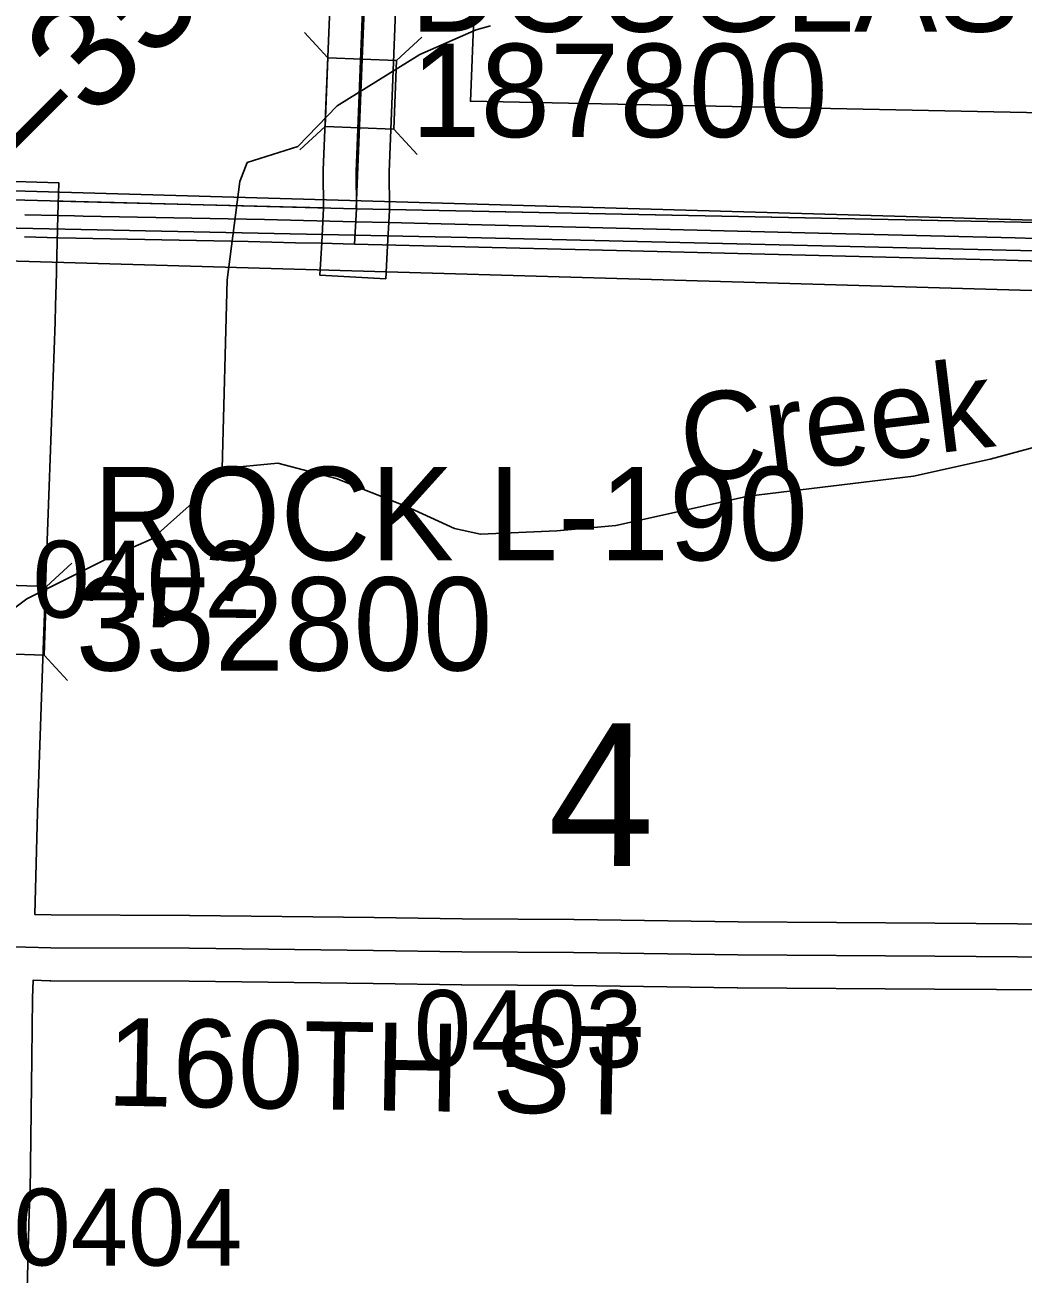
# Model space of a CAD drawing. Extents: x -157.2 to -99.3, y 12.2 to 46.2.
# Drawn here: x -114.795 to -113.887, y 33.292 to 34.429 of the extents above; entities that cross this region are included whole.
import ezdxf

# ---------------------------------------------------------------- set-up
doc = ezdxf.new("R2010")
doc.units = 0
for name, color, linetype in [('tdCoClipBndry', 7, 'Continuous'), ('tdCoCoBndry', 7, 'Continuous'), ('tdCoCoBndryPart', 7, 'Continuous'), ('tdCoDivCarto', 7, 'Continuous'), ('tdCoHydroRiver', 7, 'Continuous'), ('tdCoHydroTxtLg', 7, 'Continuous'), ('tdCoPriCL', 7, 'Continuous'), ('tdCoPriDiv', 7, 'Continuous'), ('tdCoSecRdNmbr', 7, 'Continuous'), ('tdCoSecRdTxt', 7, 'Continuous'), ('tdCoSecRteBand', 7, 'Continuous'), ('tdCoSecRteCL', 7, 'Continuous'), ('tdCoSectLine', 7, 'Continuous'), ('tdCoSectLinePart', 7, 'Continuous'), ('tdCoSectNmbr', 7, 'Continuous'), ('tdCoStrucSec', 7, 'Continuous'), ('tdCoStrucSecCoName', 7, 'Continuous'), ('tdCoStrucSecFHWANum', 7, 'Continuous'), ('tdCoSurfAsphalt', 7, 'Continuous'), ('tdCoSurfGravel', 7, 'Continuous'), ('tdCoTwpBndryShd', 7, 'Continuous'), ('tdStHwyPriRefPost1', 7, 'Continuous'), ('tdStHwyPriRefPost5', 7, 'Continuous')]:
    doc.layers.add(name, color=color, linetype=linetype)

msp = doc.modelspace()

# ---------------------------------------------------------------- linework, layer by layer
at = {"layer": 'tdCoClipBndry'}
msp.add_lwpolyline([(-114.3541, 35.2589), (-114.3899, 34.3598), (-113.7794, 34.3475), (-110.7864, 34.2515)], dxfattribs=at)
at = {"layer": 'tdCoCoBndry'}
msp.add_lwpolyline([(-114.3294, 40.2124), (-114.3469, 39.2417), (-114.3573, 38.2474), (-114.3916, 37.2518), (-114.4337, 36.2575), (-114.454, 35.261), (-114.4939, 34.2619), (-113.7826, 34.2475), (-113.4614, 34.2371), (-112.7818, 34.2155), (-112.4631, 34.2058), (-111.7863, 34.1822), (-111.4683, 34.1721), (-111.0103, 34.1564)], dxfattribs=at)
at = {"layer": 'tdCoCoBndryPart'}
msp.add_lwpolyline([(-114.4639, 34.2613), (-113.7826, 34.2475), (-113.5032, 34.2384)], dxfattribs=at)
at = {"layer": 'tdCoDivCarto'}
for points in [[(-114.7654, 34.2557), (-114.7954, 34.2565)], [(-114.7654, 34.2557), (-114.7954, 34.2565)], [(-114.7424, 34.2552), (-114.7504, 34.2554), (-114.7654, 34.2557)], [(-114.7424, 34.2552), (-114.7504, 34.2554), (-114.7654, 34.2557)], [(-114.4941, 34.2502), (-114.5773, 34.2523), (-114.7424, 34.2552)], [(-114.4941, 34.2502), (-114.5773, 34.2523), (-114.7424, 34.2552)], [(-114.4641, 34.2494), (-114.4941, 34.2502)], [(-114.4641, 34.2494), (-114.4941, 34.2502)], [(-114.4411, 34.2488), (-114.4641, 34.2494)], [(-114.4411, 34.2488), (-114.4641, 34.2494)], [(-113.7829, 34.2319), (-113.8939, 34.2356), (-114.0608, 34.2396), (-114.2327, 34.2438), (-114.4041, 34.2479), (-114.4411, 34.2488)], [(-113.7829, 34.2319), (-113.8939, 34.2356), (-114.0608, 34.2396), (-114.2327, 34.2438), (-114.4041, 34.2479), (-114.4411, 34.2488)], [(-114.7959, 34.2364), (-114.7649, 34.2356), (-114.5923, 34.2321), (-114.549, 34.231)], [(-114.7959, 34.2364), (-114.7649, 34.2356), (-114.5923, 34.2321), (-114.549, 34.231)], [(-114.549, 34.231), (-114.526, 34.2305)], [(-114.549, 34.231), (-114.526, 34.2305)], [(-114.526, 34.2305), (-114.4953, 34.2297)], [(-114.526, 34.2305), (-114.4953, 34.2297)], [(-114.4953, 34.2297), (-114.4202, 34.2278), (-114.2446, 34.2238), (-114.0727, 34.2194), (-113.9018, 34.2153), (-113.8375, 34.2133)], [(-114.4953, 34.2297), (-114.4202, 34.2278), (-114.2446, 34.2238), (-114.0727, 34.2194), (-113.9018, 34.2153), (-113.8375, 34.2133)]]:
    msp.add_lwpolyline(points, dxfattribs=at)
at = {"layer": 'tdCoHydroRiver'}
for points in [[(-114.616, 34.0254), (-114.6115, 34.1972), (-114.5997, 34.2868), (-114.593, 34.304), (-114.5469, 34.3186), (-114.5112, 34.3556), (-114.4358, 34.4025), (-114.3848, 34.4249), (-114.3715, 34.4286)], [(-114.616, 34.0254), (-114.5653, 34.0304), (-114.5121, 34.0164), (-114.448, 33.991), (-114.4044, 33.971), (-114.3808, 33.9656), (-114.3113, 33.9686), (-114.2576, 33.9735), (-114.137, 34.0004), (-113.9866, 34.0186), (-113.9168, 34.0341), (-113.8469, 34.0528), (-113.7728, 34.0493), (-113.7276, 34.0308), (-113.7072, 34.0256), (-113.6787, 34.0296), (-113.6422, 34.0381), (-113.6107, 34.0357), (-113.5998, 34.0307), (-113.5906, 34.0194)], [(-114.9311, 33.864), (-114.8949, 33.8581), (-114.8646, 33.8635), (-114.8341, 33.8767), (-114.7936, 33.9068), (-114.7197, 33.9438), (-114.6796, 33.9614), (-114.6406, 33.9963), (-114.616, 34.0254)]]:
    msp.add_lwpolyline(points, dxfattribs=at)
at = {"layer": 'tdCoPriCL'}
msp.add_lwpolyline([(-115.3139, 34.4619), (-115.251, 34.3953), (-115.2315, 34.3762), (-115.2103, 34.3603), (-115.1265, 34.3077), (-115.0271, 34.27), (-114.9774, 34.2581), (-114.9321, 34.2506), (-114.8763, 34.2459), (-114.3928, 34.2359), (-113.8117, 34.222), (-113.626, 34.2138), (-112.4631, 34.1786), (-112.0953, 34.1683), (-111.4057, 34.1456), (-110.9465, 34.1312)], dxfattribs=at)
at = {"layer": 'tdCoPriDiv'}
for points in [[(-115.7632, 34.8152), (-115.6831, 34.7964), (-115.6097, 34.7692), (-115.5687, 34.7492), (-115.5336, 34.7291), (-115.5054, 34.7096), (-115.4843, 34.6928), (-115.4631, 34.6759), (-115.4206, 34.6315), (-115.353, 34.5553), (-115.2975, 34.4917), (-115.1988, 34.3936), (-115.1596, 34.3685), (-115.1229, 34.3469), (-115.1056, 34.3383), (-115.0496, 34.3138), (-115.0101, 34.3005), (-114.9746, 34.2913), (-114.9471, 34.2858), (-114.9269, 34.2826), (-114.9074, 34.2812), (-114.7952, 34.278), (-110.6483, 34.1588)], [(-115.7705, 34.761), (-115.7057, 34.7438), (-115.6378, 34.7171), (-115.5885, 34.6899), (-115.5438, 34.6586), (-115.5142, 34.6336), (-115.486, 34.6059), (-115.3244, 34.4247), (-115.2742, 34.3729), (-115.2282, 34.3349), (-115.1747, 34.2996), (-115.0957, 34.2602), (-115.0603, 34.2472), (-115.0144, 34.2338), (-114.9716, 34.2255), (-114.9361, 34.2201), (-114.9066, 34.2179), (-114.8443, 34.2156), (-110.6683, 34.0947)]]:
    msp.add_lwpolyline(points, dxfattribs=at)
at = {"layer": 'tdCoSecRteBand'}
for points in [[(-114.3553, 35.2279), (-114.3623, 35.2281), (-114.3625, 35.2281), (-114.3627, 35.2281), (-114.425, 35.2301), (-114.4301, 35.1177), (-114.4368, 34.9526), (-114.4434, 34.7756), (-114.4434, 34.7755), (-114.4434, 34.7755), (-114.4499, 34.6152), (-114.4499, 34.6151), (-114.4499, 34.615), (-114.458, 34.4417), (-114.464, 34.2955), (-114.4635, 34.2623), (-114.4635, 34.2613), (-114.4636, 34.2603), (-114.4653, 34.2281), (-114.4669, 34.1981)], [(-114.4669, 34.1981), (-114.5269, 34.2014), (-114.5252, 34.2313), (-114.5235, 34.2625), (-114.524, 34.2955), (-114.524, 34.2963), (-114.524, 34.2972), (-114.518, 34.4443)], [(-114.8246, 34.2873), (-114.7646, 34.2857), (-114.7654, 34.2557), (-114.7668, 34.2069), (-114.7668, 34.2035), (-114.7675, 34.1736), (-114.7676, 34.1736), (-114.768, 34.1589), (-114.768, 34.1587), (-114.768, 34.1586), (-114.7735, 34.0094), (-114.7791, 33.8523), (-114.7841, 33.7124), (-114.7865, 33.6195), (-114.7865, 33.6195), (-114.7715, 33.6191), (-114.6455, 33.6186), (-114.6454, 33.6186), (-114.6453, 33.6186), (-114.4776, 33.6166), (-114.4776, 33.6166), (-114.4775, 33.6166), (-114.3973, 33.6154), (-114.2958, 33.6149), (-114.2957, 33.6149), (-114.2955, 33.6149), (-114.1462, 33.6127), (-113.967, 33.6114), (-113.8541, 33.6107)], [(-113.8545, 33.5507), (-113.9674, 33.5514), (-113.9674, 33.5514), (-113.9675, 33.5514), (-114.1467, 33.5527), (-114.1469, 33.5527), (-114.147, 33.5527), (-114.2963, 33.5549), (-114.3977, 33.5554), (-114.3979, 33.5554), (-114.398, 33.5554), (-114.4784, 33.5566), (-114.6459, 33.5586), (-114.772, 33.5591), (-114.7724, 33.5591), (-114.7727, 33.5591), (-114.7881, 33.5595), (-114.7885, 33.5431), (-114.7892, 33.4885), (-114.7907, 33.367), (-114.7907, 33.3665), (-114.7907, 33.3661), (-114.7915, 33.3483), (-114.7954, 33.1962)]]:
    msp.add_lwpolyline(points, dxfattribs=at)
at = {"layer": 'tdCoSecRteCL'}
for points in [[(-114.4953, 34.2297), (-114.4935, 34.2619), (-114.494, 34.2959), (-114.488, 34.443), (-114.4798, 34.6164), (-114.4734, 34.7767), (-114.4668, 34.9538), (-114.4601, 35.119), (-114.4547, 35.2381), (-114.4539, 35.2487), (-114.4525, 35.2526), (-114.4505, 35.255), (-114.4493, 35.2566), (-114.4451, 35.2588), (-114.4372, 35.2605), (-114.3617, 35.2581), (-114.3541, 35.2579)], [(-114.8173, 33.5903), (-114.7719, 33.5891), (-114.6457, 33.5886), (-114.478, 33.5866), (-114.3976, 33.5854), (-114.296, 33.5849), (-114.1465, 33.5827), (-113.9672, 33.5814), (-113.8543, 33.5807), (-113.8055, 33.5803)]]:
    msp.add_lwpolyline(points, dxfattribs=at)
at = {"layer": 'tdCoSectLine'}
for points in [[(-114.4939, 34.2619), (-114.454, 35.261)], [(-114.7955, 34.2698), (-114.4939, 34.2619)], [(-114.4939, 34.2619), (-113.7826, 34.2475)]]:
    msp.add_lwpolyline(points, dxfattribs=at)
at = {"layer": 'tdCoSectLinePart'}
for points in [[(-114.7657, 34.269), (-114.5239, 34.2627)], [(-114.4639, 34.2613), (-113.7826, 34.2475)]]:
    msp.add_lwpolyline(points, dxfattribs=at)
at = {"layer": 'tdCoStrucSec'}
for p, q in [((-114.5198, 34.3995), (-114.541, 34.4224)), ((-114.4572, 34.397), (-114.4342, 34.4182)), ((-114.5222, 34.3369), (-114.5452, 34.3157)), ((-114.4597, 34.3344), (-114.4385, 34.3114)), ((-114.7758, 33.918), (-114.7529, 33.9393)), ((-114.7781, 33.8554), (-114.7568, 33.8325))]:
    msp.add_line(p, q, dxfattribs=at)
for points in [[(-114.5222, 34.3369), (-114.5198, 34.3995), (-114.4572, 34.397), (-114.4597, 34.3344)], [(-114.8407, 33.8577), (-114.8384, 33.9202), (-114.7758, 33.918), (-114.7781, 33.8554)]]:
    msp.add_lwpolyline(points, close=True, dxfattribs=at)
at = {"layer": 'tdCoSurfAsphalt'}
msp.add_lwpolyline([(-115.5539, 33.6248), (-115.4733, 33.6206), (-115.3418, 33.6147), (-115.1823, 33.6076), (-115.0331, 33.5999), (-114.914, 33.595), (-114.8439, 33.5911), (-114.8173, 33.5903), (-114.7719, 33.5891), (-114.6457, 33.5886), (-114.478, 33.5866), (-114.3976, 33.5854), (-114.296, 33.5849), (-114.1465, 33.5827), (-113.9672, 33.5814), (-113.8543, 33.5807)], dxfattribs=at)
at = {"layer": 'tdCoSurfGravel'}
msp.add_line((-114.4953, 34.2297), (-114.4935, 34.2619), dxfattribs=at)
msp.add_lwpolyline([(-114.4935, 34.2619), (-114.494, 34.2959), (-114.488, 34.443), (-114.4798, 34.6164), (-114.4734, 34.7767), (-114.4668, 34.9538), (-114.4601, 35.119), (-114.4547, 35.2381), (-114.4539, 35.2487), (-114.4525, 35.2526), (-114.4505, 35.255)], dxfattribs=at)
at = {"layer": 'tdCoTwpBndryShd'}
for points in [[(-114.454, 35.261), (-114.4939, 34.2619), (-113.7826, 34.2475), (-113.4614, 34.2371), (-112.7818, 34.2155), (-112.4631, 34.2058), (-111.7863, 34.1822), (-111.4683, 34.1721), (-111.0103, 34.1564)], [(-120.5012, 34.4313), (-119.7489, 34.4024), (-119.4647, 34.3917), (-118.7428, 34.3783), (-118.4753, 34.3728), (-117.7439, 34.3567), (-117.4801, 34.3493), (-116.7577, 34.3274), (-116.4902, 34.3216), (-115.7938, 34.3032), (-115.4882, 34.2958), (-114.7955, 34.2698), (-114.4939, 34.2619)]]:
    msp.add_lwpolyline(points, dxfattribs=at)

# ---------------------------------------------------------------- texts
at = {"layer": 'tdCoHydroTxtLg'}
msp.add_text('Creek', height=0.08, rotation=6.906, dxfattribs=at).set_placement((-114.194, 34.0115))
at = {"layer": 'tdCoSecRdNmbr'}
for s, rotation, p in [('0402', 359.9122, (-114.7886, 33.8898)), ('0403', 359.9125, (-114.4414, 33.4806)), ('0404', 359.9123, (-114.8059, 33.2999))]:
    msp.add_text(s, height=0.07, rotation=rotation, dxfattribs=at).set_placement(p)
at = {"layer": 'tdCoSecRdTxt'}
msp.add_text('160TH ST', height=0.08, rotation=358.9769, dxfattribs=at).set_placement((-114.7212, 33.4455))
at = {"layer": 'tdCoSectNmbr'}
msp.add_text('4', height=0.13, rotation=359.9125, dxfattribs=at).set_placement((-114.3194, 33.6637))
at = {"layer": 'tdCoStrucSecCoName'}
for s, p in [('DOUGLAS 175', (-114.4448, 34.4232)), ('ROCK L-190', (-114.7334, 33.9419))]:
    msp.add_text(s, height=0.085, dxfattribs=at).set_placement(p)
at = {"layer": 'tdCoStrucSecFHWANum'}
for s, p in [('187800', (-114.4439, 34.3272)), ('352800', (-114.7492, 33.8415))]:
    msp.add_text(s, height=0.085, dxfattribs=at).set_placement(p)
at = {"layer": 'tdStHwyPriRefPost1'}
msp.add_text('‒‒35', height=0.1, rotation=45, dxfattribs=at).set_placement((-114.8386, 34.2367))
at = {"layer": 'tdStHwyPriRefPost5'}
msp.add_text('‒‒35', height=0.1, rotation=45, dxfattribs=at).set_placement((-114.8386, 34.2367))

doc.saveas('drawing.dxf')
